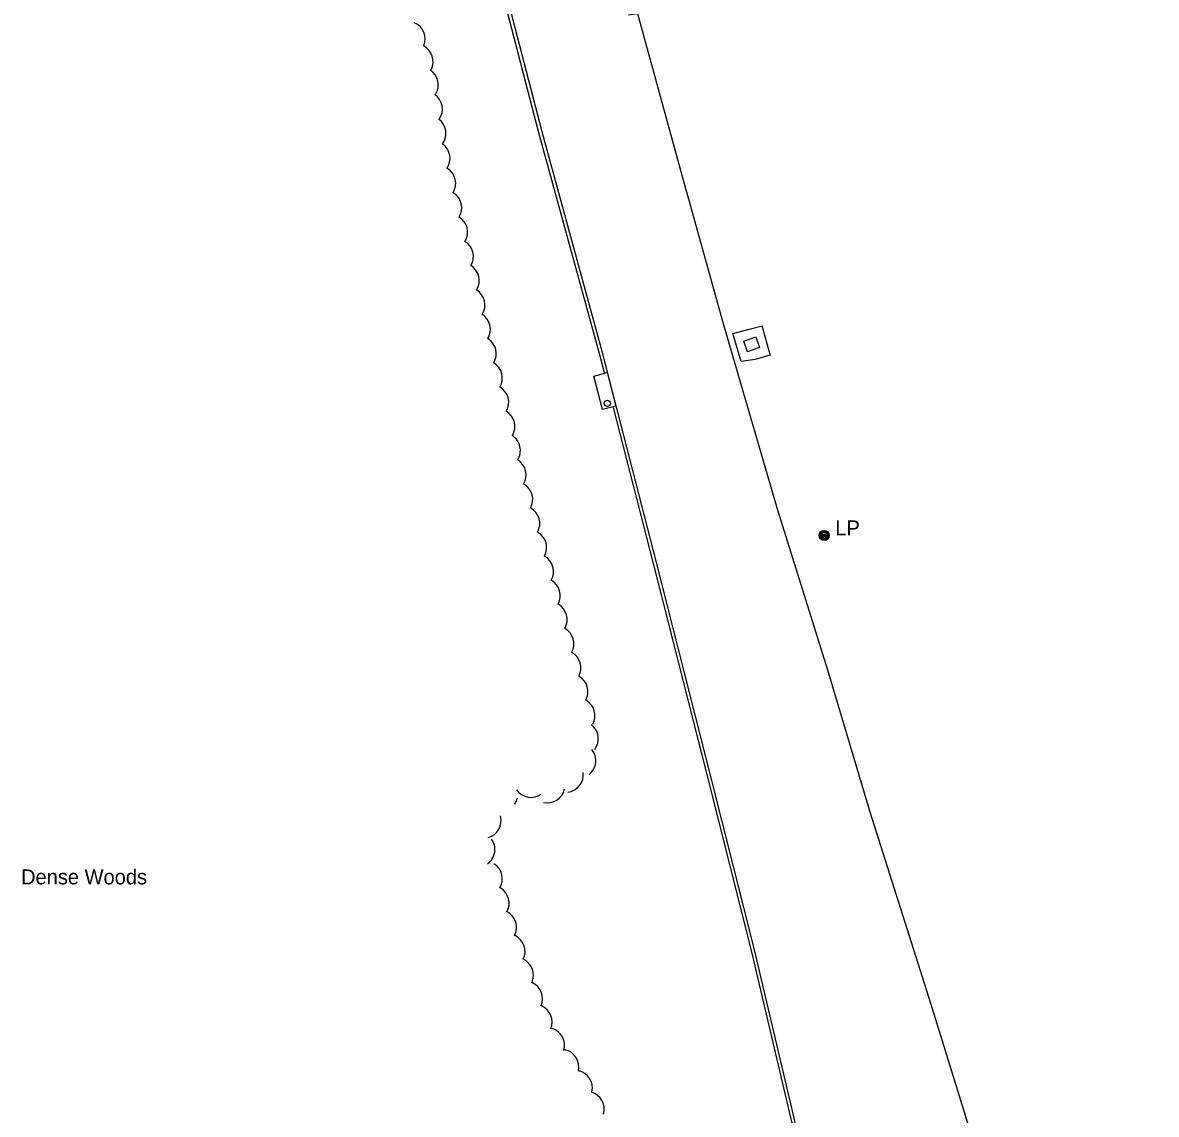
# Model space of a CAD drawing. Extents: x 2402803 to 2427059, y 6985292 to 6997652.
# Drawn here: x 2410035.6 to 2410398.3, y 6993639.6 to 6993989 of the extents above; entities that cross this region are included whole.
import ezdxf

# ---------------------------------------------------------------- set-up
doc = ezdxf.new("R2010")
doc.units = 0
for name, color, linetype in [('p_drainage conc drain', 7, 'Continuous'), ('p_road - paved curb', 7, 'Continuous'), ('p_road bridge end', 7, 'Continuous'), ('p_structure general', 7, 'Continuous'), ('p_utility manhole', 7, 'Continuous'), ('p_veg woods', 7, 'Continuous')]:
    doc.layers.add(name, color=color, linetype=linetype)

msp = doc.modelspace()

# ---------------------------------------------------------------- linework, layer by layer
at = {"layer": 'p_drainage conc drain'}
for points in [[(2410274.69, 6993882.64), (2410269.96, 6993881.24), (2410265.53, 6993880.56), (2410262.78, 6993889.55), (2410268.04, 6993890.91), (2410272.15, 6993892.03)], [(2410272.13, 6993892.12), (2410274.72, 6993882.52)]]:
    msp.add_lwpolyline(points, dxfattribs=at)
at = {"layer": 'p_road - paved curb'}
for points in [[(2410221.73, 6993876.99), (2410220.37, 6993882.29), (2410200.8, 6993953.79), (2410182.89, 6994022.94)], [(2410393.31, 6992807.98), (2410395.93, 6992838.25), (2410398.03, 6992890.56), (2410398.29, 6992929.05), (2410397.79, 6992980.12), (2410395.94, 6993034.65), (2410391.59, 6993098.57), (2410384.68, 6993166.04), (2410375.62, 6993229.01), (2410364.87, 6993293.42), (2410348.38, 6993365.1), (2410330.39, 6993437.56), (2410314.61, 6993505.34), (2410299.2, 6993572.51), (2410284.91, 6993627.97), (2410269.79, 6993692.26), (2410255.97, 6993746.9), (2410238.37, 6993816.21), (2410221.34, 6993882.55), (2410201.77, 6993954.05), (2410183.86, 6994023.19)], [(2410229.45, 6993991.58), (2410232.27, 6993992.01), (2410246.16, 6993941.41), (2410259.75, 6993892.75), (2410277.05, 6993833.38), (2410293.07, 6993781.86), (2410306.6, 6993736.46), (2410326.17, 6993674.86), (2410348.21, 6993603.41)], [(2410377.74, 6993207.28), (2410374.63, 6993228.86), (2410363.89, 6993293.23), (2410347.41, 6993364.87), (2410329.42, 6993437.33), (2410313.64, 6993505.11), (2410298.23, 6993572.27), (2410283.94, 6993627.73), (2410268.82, 6993692.02), (2410255, 6993746.65), (2410237.4, 6993815.96), (2410224.59, 6993865.84)]]:
    msp.add_lwpolyline(points, dxfattribs=at)
at = {"layer": 'p_road bridge end'}
for points in [[(2410270.14, 6993888.42), (2410271.33, 6993885.01), (2410267.51, 6993883.67), (2410266.32, 6993887.08)], [(2410222.65, 6993877.01), (2410225.4, 6993866.31), (2410221.15, 6993865.22), (2410218.4, 6993875.92)]]:
    msp.add_lwpolyline(points, close=True, dxfattribs=at)
at = {"layer": 'p_structure general'}
msp.add_circle((2410222.67, 6993867.19), 1, dxfattribs=at)
at = {"layer": 'p_utility manhole'}
for radius in [1.6, 1.3, 1, 0.539, 0.192]:
    msp.add_circle((2410292.03, 6993824.91), radius, dxfattribs=at)
at = {"layer": 'p_veg woods'}
for centre, start, end in [((2410158.76, 6993983.81), 337.4731, 67.4731), ((2410161.27, 6993976.53), 333.225, 63.225), ((2410162.94, 6993969.07), 328.0209, 58.0209), ((2410164.25, 6993961.38), 325.1448, 55.1448), ((2410165.4, 6993953.56), 323.8184, 53.8184), ((2410166.71, 6993945.61), 324.606, 54.606), ((2410168.53, 6993937.57), 328.0622, 58.0622), ((2410170.43, 6993929.77), 328.5558, 58.5558), ((2410172.32, 6993921.99), 328.6175, 58.6175), ((2410174.18, 6993914.22), 328.464, 58.464), ((2410176.05, 6993906.45), 328.464, 58.464), ((2410177.85, 6993898.68), 328.1179, 58.1179), ((2410179.62, 6993890.89), 327.9304, 57.9304), ((2410181.48, 6993883.08), 328.3772, 58.3772), ((2410183.43, 6993875.28), 328.9608, 58.9608), ((2410185.48, 6993867.51), 329.5237, 59.5237), ((2410187.46, 6993859.77), 329.2948, 59.2948), ((2410189.2, 6993852.06), 328.0103, 58.0103), ((2410191.04, 6993844.27), 328.3195, 58.3195), ((2410193.17, 6993836.42), 330.1988, 60.1988), ((2410195.41, 6993828.69), 330.998, 60.998), ((2410197.62, 6993821), 330.998, 60.998), ((2410199.81, 6993813.31), 330.8912, 60.8912), ((2410201.98, 6993805.62), 330.7715, 60.7715), ((2410204.15, 6993797.93), 330.7617, 60.7617), ((2410206.32, 6993790.23), 330.7617, 60.7617), ((2410208.58, 6993782.52), 331.3504, 61.3504), ((2410210.84, 6993774.85), 331.3857, 61.3857), ((2410213.07, 6993767.18), 331.2395, 61.2395), ((2410214.13, 6993759.84), 322.821, 52.821), ((2410213.34, 6993752.8), 309.0407, 39.0407), ((2410209.36, 6993748.33), 276.618, 6.618), ((2410198.27, 6993746.71), 214.8488, 304.8488), ((2410203.45, 6993744.93), 257.9515, 347.9515), ((2410188.39, 6993742.15), 325.2091, 347.4571), ((2410183.05, 6993733.66), 285.1007, 15.1007), ((2410181.05, 6993724.39), 306.1167, 36.1167), ((2410183.43, 6993715.02), 328.1995, 58.1995), ((2410185.6, 6993707.14), 330.7397, 60.7397), ((2410188, 6993699.39), 332.3647, 62.3647), ((2410190.69, 6993691.71), 334.2292, 64.2292), ((2410193.37, 6993684.16), 334.5042, 64.5042), ((2410196.29, 6993676.59), 336.1364, 66.1364), ((2410199.41, 6993669.1), 337.6853, 67.6853), ((2410203.35, 6993661.7), 343.0738, 73.0738), ((2410207.9, 6993654.73), 347.754, 77.754), ((2410212.22, 6993648), 347.68, 77.68), ((2410216.02, 6993641.25), 344.0101, 74.0101)]:
    msp.add_arc(centre, 5.65, start, end, dxfattribs=at)

# ---------------------------------------------------------------- texts
at = {"layer": 'p_utility manhole'}
msp.add_text('  LP', height=4.8, dxfattribs=at).set_placement((2410292.03, 6993824.91))
at = {"layer": 'p_veg woods'}
msp.add_text('Dense Woods', height=4.8, dxfattribs=at).set_placement((2410035.11, 6993713.2))

doc.saveas('drawing.dxf')
